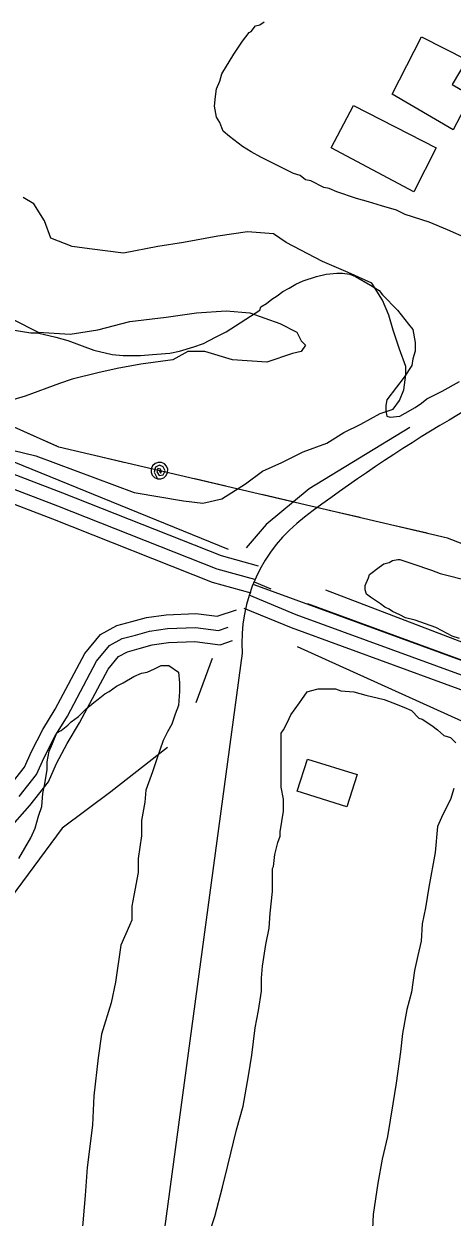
# Model space of a CAD drawing. Extents: x 3245246 to 3283090, y 806824 to 832173.
# Drawn here: x 3261935 to 3262395, y 825878 to 827159 of the extents above; entities that cross this region are included whole.
import ezdxf

# ---------------------------------------------------------------- set-up
doc = ezdxf.new("R2010")
doc.units = 0
for name, color, linetype in [('V-BLDG-OTLN', 7, 'Continuous'), ('V-ROAD-CNTR', 7, 'Continuous'), ('V-SITE-VEGE', 7, 'Continuous'), ('V-TOPO-SHOR', 7, 'Continuous'), ('V-UTIL-LINE', 7, 'Continuous')]:
    doc.layers.add(name, color=color, linetype=linetype)

msp = doc.modelspace()

# ---------------------------------------------------------------- linework, layer by layer
at = {"layer": 'V-BLDG-OTLN'}
for points in [[(3262395.8, 827045.7), (3262330.4, 827084), (3262361.7, 827145.7), (3262410.3, 827120.9), (3262394.9, 827094.3), (3262415, 827082.6)], [(3262353.8, 826979.3), (3262265, 827026.5), (3262288.8, 827071.9), (3262377.6, 827026.5)], [(3262228.7, 826335.7), (3262239.5, 826370.2), (3262292.7, 826353.7), (3262281.9, 826319.1)]]:
    msp.add_lwpolyline(points, close=True, dxfattribs=at)
at = {"layer": 'V-ROAD-CNTR'}
for points in [[(3262187.2, 826577.3), (3262147.3, 826588.3), (3261977.3, 826655.8), (3261861.5, 826699.9)], [(3262183.3, 826562.9), (3262142.6, 826574.1), (3261971.8, 826641.8), (3261856.9, 826685.6)], [(3262179.3, 826548.4), (3262137.8, 826559.8), (3261966.4, 826627.8), (3261852.3, 826671.3)], [(3262182.2, 826557.8), (3262560.9, 826419.1), (3262975.9, 826252.7), (3263377.7, 826094.4)], [(3262200.7, 826552.6), (3262182.8, 826560.1)], [(3263845, 825885.1), (3263441.2, 826053.2), (3262970.3, 826238.8), (3262555.5, 826405.1), (3262227.5, 826525.2), (3262177, 826546.2)], [(3263850.8, 825898.9), (3263446.8, 826067.1), (3262975.9, 826252.7), (3262560.9, 826419.1), (3262239.8, 826536.7)], [(3261772.7, 826191.8), (3261788.6, 826203.3), (3261811.8, 826226.1), (3261861.2, 826278.1), (3261896, 826313.8), (3261919, 826339.6), (3261936, 826361.4), (3261943.5, 826378.3), (3261955.6, 826401.8), (3261969.1, 826423.9), (3262000.8, 826483.5), (3262017.5, 826504.1), (3262035.3, 826513.6), (3262051.1, 826517.9), (3262067.1, 826522.3), (3262088.1, 826525.2), (3262120, 826526.4), (3262142.8, 826523.6), (3262163.4, 826530.4)], [(3262171.3, 826532.4), (3262222, 826511.3), (3262550.1, 826391.1), (3262964.8, 826224.9), (3263435.6, 826039.3), (3263839.2, 825871.2)], [(3261930.5, 826330), (3261948.9, 826353.6), (3261957.1, 826371.8), (3261968.7, 826394.5), (3261982.1, 826416.4), (3262013.4, 826475.2), (3262027.2, 826492.3), (3262040.9, 826499.6), (3262055, 826503.4), (3262070.2, 826507.5), (3262089.4, 826510.3), (3262119.4, 826511.4), (3262144.3, 826508.3), (3262154.5, 826511.7)], [(3261796.8, 826172.2), (3261808, 826180.3), (3261833.2, 826205), (3261882.8, 826257.3), (3261917.9, 826293.3), (3261942, 826320.4), (3261961.8, 826345.8), (3261970.6, 826365.3), (3261981.8, 826387.1), (3261995.1, 826409), (3262026, 826466.9), (3262037, 826480.5), (3262046.5, 826485.5), (3262059, 826489), (3262073.2, 826492.8), (3262090.7, 826495.3), (3262118.7, 826496.3), (3262145.8, 826493), (3262159.2, 826497.4)], [(3262169.6, 826483.8), (3262078.4, 825807.9), (3261981.7, 825101.9), (3261885.2, 824444.3)]]:
    msp.add_lwpolyline(points, dxfattribs=at)
for centre, radius, start, end in [((3263270, 825258.6), 1717.3, 114.5229, 127.0084), ((3262337.3, 826495.5), 168.1, 126.9196, 183.9826)]:
    msp.add_arc(centre, radius, start, end, dxfattribs=at)
at = {"layer": 'V-SITE-VEGE'}
for points in [[(3262410.8, 826929.1), (3262389.9, 826938.4), (3262370.1, 826946.5), (3262344.5, 826954.7), (3262335.2, 826959.3), (3262318.9, 826964), (3262304.9, 826968.6), (3262292.1, 826972.1), (3262271.2, 826979.1), (3262263, 826982.6), (3262257.2, 826983.8), (3262243.3, 826990.8), (3262237.4, 826991.9), (3262231.6, 826996.6), (3262224.6, 826998.9), (3262189.7, 827016.4), (3262179.3, 827022.2), (3262170, 827028), (3262156, 827038.5), (3262149, 827044.3), (3262147.9, 827047.8), (3262145.5, 827053.6), (3262142, 827059.4), (3262139.7, 827071.1), (3262140.9, 827081.5), (3262142, 827089.7), (3262145.5, 827097.8), (3262147.9, 827106), (3262160.7, 827126.9), (3262170, 827140.9), (3262177, 827150.2), (3262179.3, 827151.3), (3262183.9, 827157.2), (3262188.6, 827158.3), (3262193.3, 827161.8)], [(3261969.8, 826823.2), (3261982.6, 826819.7), (3262010.5, 826809.3), (3262030.3, 826804.6), (3262041.9, 826803.4), (3262060.5, 826803.4), (3262073.3, 826804.6), (3262092, 826805.8), (3262102.4, 826808.1), (3262117.6, 826812.7), (3262128, 826816.2), (3262140.8, 826823.2), (3262152.5, 826829), (3262188.6, 826852.3), (3262189.7, 826855.8), (3262195.5, 826859.3), (3262201.4, 826863.9), (3262207.2, 826867.4), (3262213, 826872.1), (3262220, 826875.6), (3262227, 826880.2), (3262235.1, 826883.7), (3262249.1, 826888.4), (3262259.5, 826890.7), (3262271.2, 826891.8), (3262277, 826891.8), (3262285.1, 826890.7), (3262291, 826888.3), (3262307.2, 826879), (3262316.6, 826873.2), (3262320, 826868.6), (3262336.3, 826852.3), (3262348, 826837.1), (3262352.6, 826831.3), (3262354.9, 826817.4), (3262354.9, 826808), (3262352.6, 826799.9), (3262351.5, 826792.9), (3262343.3, 826780.1), (3262335.2, 826769.6), (3262324.7, 826755.7), (3262323.5, 826749.9), (3262323.5, 826744.1), (3262324.7, 826738.2), (3262328.2, 826737.1), (3262338.6, 826738.2), (3262344.5, 826741.7), (3262354.9, 826747.5), (3262361.9, 826752.2), (3262367.7, 826756.8), (3262384, 826765), (3262402.7, 826775.5)], [(3261920.9, 826831.4), (3261943, 826827.9), (3261950, 826827.9), (3261969.8, 826823.2)], [(3262402.7, 826499.6), (3262394.6, 826502), (3262384.1, 826507.8), (3262377.1, 826511.3), (3262355, 826519.4), (3262344.6, 826521.8), (3262338.8, 826525.2), (3262330.6, 826528.7), (3262327.1, 826531.1), (3262322.5, 826533.4), (3262317.8, 826536.9), (3262307.3, 826543.9), (3262302.7, 826547.4), (3262301.5, 826552), (3262301.5, 826556.7), (3262305, 826564.8), (3262306.2, 826568.3), (3262316.6, 826576.4), (3262321.3, 826579.9), (3262327.1, 826581.1), (3262330.6, 826583.4)], [(3262330.6, 826583.4), (3262336.4, 826584.6), (3262338.8, 826584.6), (3262352.7, 826579.9), (3262372.5, 826573), (3262381.8, 826569.5), (3262414.4, 826561.3)], [(3261930.1, 826263.5), (3261942.9, 826285.6), (3261947.6, 826296.1), (3261951.1, 826308.9), (3261954.6, 826319.4), (3261955.8, 826333.3), (3261958.1, 826343.8), (3261960.4, 826358.9), (3261960.4, 826367.1), (3261962.7, 826378.7), (3261966.2, 826386.9), (3261970.9, 826398.5), (3261975.5, 826400.8), (3261982.5, 826406.6), (3261986, 826410.1), (3261994.2, 826416), (3262002.3, 826424.1), (3262010.5, 826431.1), (3262015.1, 826434.6), (3262022.1, 826440.4), (3262026.8, 826442.7), (3262034.9, 826448.5), (3262041.9, 826452), (3262053.5, 826459), (3262061.7, 826462.5), (3262067.5, 826463.7), (3262075.6, 826467.1), (3262082.6, 826470.6), (3262090.8, 826470.6), (3262101.2, 826463.6), (3262102.4, 826452), (3262102.4, 826442.7), (3262101.2, 826427.6), (3262097.7, 826418.3), (3262094.2, 826407.8), (3262089.6, 826399.6), (3262084.9, 826390.3), (3262077.9, 826370.6), (3262073.3, 826356.6), (3262066.3, 826336.8), (3262065.1, 826324), (3262061.6, 826304.2), (3262061.6, 826287.9), (3262058.1, 826263.5), (3262058.1, 826248.4), (3262053.5, 826223.9), (3262051.2, 826212.3), (3262051.2, 826197.2), (3262048.8, 826191.4), (3262039.5, 826170.4), (3262033.7, 826130.9), (3262029, 826108.7), (3262018.6, 826075), (3262015.1, 826049.4), (3262010.4, 826008.7), (3262009.2, 825977.3), (3262003.4, 825931.9), (3262001.1, 825901.6), (3261995.2, 825830.6)], [(3262134.5, 825861.6), (3262140.3, 825879.1), (3262148.4, 825910.5), (3262154.3, 825933.8), (3262163.6, 825972.2), (3262170.6, 825997.8), (3262176.4, 826030.3), (3262179.9, 826052.5), (3262183.4, 826081.6), (3262186.9, 826100.2), (3262190.4, 826121.1), (3262190.4, 826135.1), (3262191.5, 826147.9), (3262195, 826171.1), (3262198.5, 826188.6), (3262199.7, 826204.9), (3262202, 826228.2), (3262202, 826252.6), (3262203.2, 826254.9), (3262204.4, 826267.7), (3262207.8, 826280.5), (3262210.2, 826287.5), (3262210.2, 826292.2), (3262213.7, 826314.3), (3262213.7, 826327.1), (3262211.3, 826339.9), (3262211.4, 826398.1), (3262213.7, 826401.5), (3262218.3, 826409.7), (3262221.8, 826417.8), (3262231.1, 826430.6), (3262233.5, 826434.1), (3262239.3, 826442.3), (3262242.8, 826443.4), (3262250.9, 826445.8), (3262269.5, 826445.8), (3262275.4, 826443.4), (3262289.3, 826442.3), (3262302.1, 826438.8), (3262321.9, 826434.1), (3262331.2, 826430.6), (3262342.9, 826426), (3262351, 826422.5), (3262359.1, 826414.3), (3262362.6, 826413.2), (3262373.1, 826406.2), (3262378.9, 826401.5), (3262385.9, 826395.7), (3262392.9, 826393.4), (3262398.7, 826387.6)], [(3262396.4, 826338.7), (3262392.9, 826327), (3262384.7, 826310.8), (3262378.9, 826298), (3262376.6, 826270), (3262369.6, 826232.8), (3262366.1, 826210.7), (3262362.6, 826193.2), (3262361.4, 826174.6)], [(3262361.4, 826174.6), (3262357.9, 826159.5), (3262354.4, 826143.2), (3262351, 826119.9), (3262346.3, 826101.3), (3262341.6, 826075.7), (3262339.3, 826055.9), (3262334.6, 826022.2), (3262331.2, 826000.1), (3262325.3, 825965.2), (3262319.5, 825940.7), (3262314.9, 825915.1), (3262310.2, 825881.4), (3262309, 825858.1)]]:
    msp.add_lwpolyline(points, dxfattribs=at)
at = {"layer": 'V-TOPO-SHOR'}
msp.add_line((3262137.2, 826478.2), (3262119.8, 826430.5), dxfattribs=at)
for points in [[(3261911.6, 826704.8), (3261948.3, 826695.6), (3262053.8, 826656.5), (3262106.5, 826647.3), (3262127.2, 826645), (3262147.8, 826649.6), (3262173, 826665.6), (3262191.4, 826679.4), (3262212, 826688.6), (3262235, 826700), (3262260.2, 826709.2), (3262278.6, 826720.7), (3262296.9, 826729.8), (3262317.6, 826741.3), (3262331.3, 826745.9), (3262338.2, 826755), (3262342.8, 826766.5), (3262345.1, 826782.6), (3262345.1, 826791.7), (3262338.2, 826810.1), (3262331.4, 826830.7), (3262326.8, 826846.8), (3262319.9, 826862.8), (3262308.5, 826881.2), (3262283.2, 826892.7), (3262255.7, 826904.2), (3262216.7, 826924.8), (3262203, 826934), (3262175.4, 826936.3), (3262143.3, 826931.7), (3262106.6, 826924.9), (3262079.1, 826920.3), (3262042.4, 826913.4), (3262005.7, 826918), (3261987.4, 826920.3), (3261964.4, 826929.5), (3261957.5, 826947.9), (3261946.1, 826966.2), (3261934.6, 826973.1)], [(3261498.8, 826843.8), (3261568.9, 826834.3), (3262154.6, 826595.4)], [(3261923.1, 826842.4), (3261950.6, 826828.6), (3261985, 826826.3), (3262014.8, 826830.9), (3262049.2, 826840), (3262088.2, 826844.6), (3262120.4, 826849.2), (3262152.5, 826851.5), (3262177.7, 826849.1), (3262209.8, 826837.7), (3262228.2, 826828.5), (3262232.7, 826819.3), (3262237.3, 826814.7), (3262232.7, 826807.8), (3262223.6, 826805.5), (3262196, 826796.4), (3262159.3, 826798.7), (3262129.5, 826807.9), (3262111.2, 826807.9), (3262095.1, 826798.7), (3262060.7, 826794.1), (3262035.5, 826789.6), (3262014.8, 826785), (3261987.3, 826778.1), (3261973.5, 826773.5), (3261936.8, 826759.8), (3261913.9, 826752.9)], [(3262349.5, 826726), (3262241.5, 826660.5), (3262195.2, 826622), (3262174, 826596.9)], [(3262258.8, 826552), (3263031, 826256.5), (3263347.8, 826117.5)], [(3262228.4, 826491.2), (3262506, 826365.3), (3262636.2, 826282.8)], [(3262089.4, 826382.8), (3262028.7, 826335.1), (3261976.6, 826296.1), (3261915.8, 826213.6), (3261820.3, 826105.2), (3261776.9, 826048.8), (3261759.5, 826009.8), (3261733.4, 825957.7), (3261720.4, 825866.6), (3261681.2, 825671.3), (3261676.8, 825558.5)]]:
    msp.add_lwpolyline(points, dxfattribs=at)
at = {"layer": 'V-UTIL-LINE'}
for points in [[(3264099.8, 825945.6), (3262389.9, 826607.4), (3261973.1, 826705), (3261447.7, 826940.2), (3261597.8, 827297.2)], [(3261970.9, 826706), (3261939.9, 826719.9)], [(3262042.8, 826688.7), (3262009.7, 826696.5)], [(3262080.8, 826679.8), (3262081.9, 826677.1), (3262083.1, 826679.1), (3262082.1, 826681.6), (3262079.2, 826682), (3262078.2, 826678.7), (3262080.6, 826674.7), (3262084.8, 826675.5), (3262087.1, 826679.8), (3262084.9, 826683.8), (3262080.9, 826685.7), (3262076.6, 826683.6), (3262075, 826678.3), (3262078.8, 826671.1), (3262082.3, 826670.9), (3262085.5, 826672.2), (3262088.1, 826674.6), (3262089.6, 826677.8), (3262089.7, 826681.3), (3262088.4, 826684.6), (3262086.1, 826687.1), (3262082.9, 826688.6), (3262079.3, 826688.7), (3262076.1, 826687.5), (3262073.5, 826685.1), (3262072, 826681.9), (3262071.9, 826678.4), (3262073.2, 826675.1), (3262075.6, 826672.5), (3262078.8, 826671.1)], [(3262151.9, 826663.2), (3262118.8, 826670.9)], [(3262223.9, 826646.3), (3262190.8, 826654.1)], [(3262296, 826629.4), (3262262.9, 826637.2)], [(3262368, 826612.6), (3262334.9, 826620.3)]]:
    msp.add_lwpolyline(points, dxfattribs=at)

doc.saveas('drawing.dxf')
